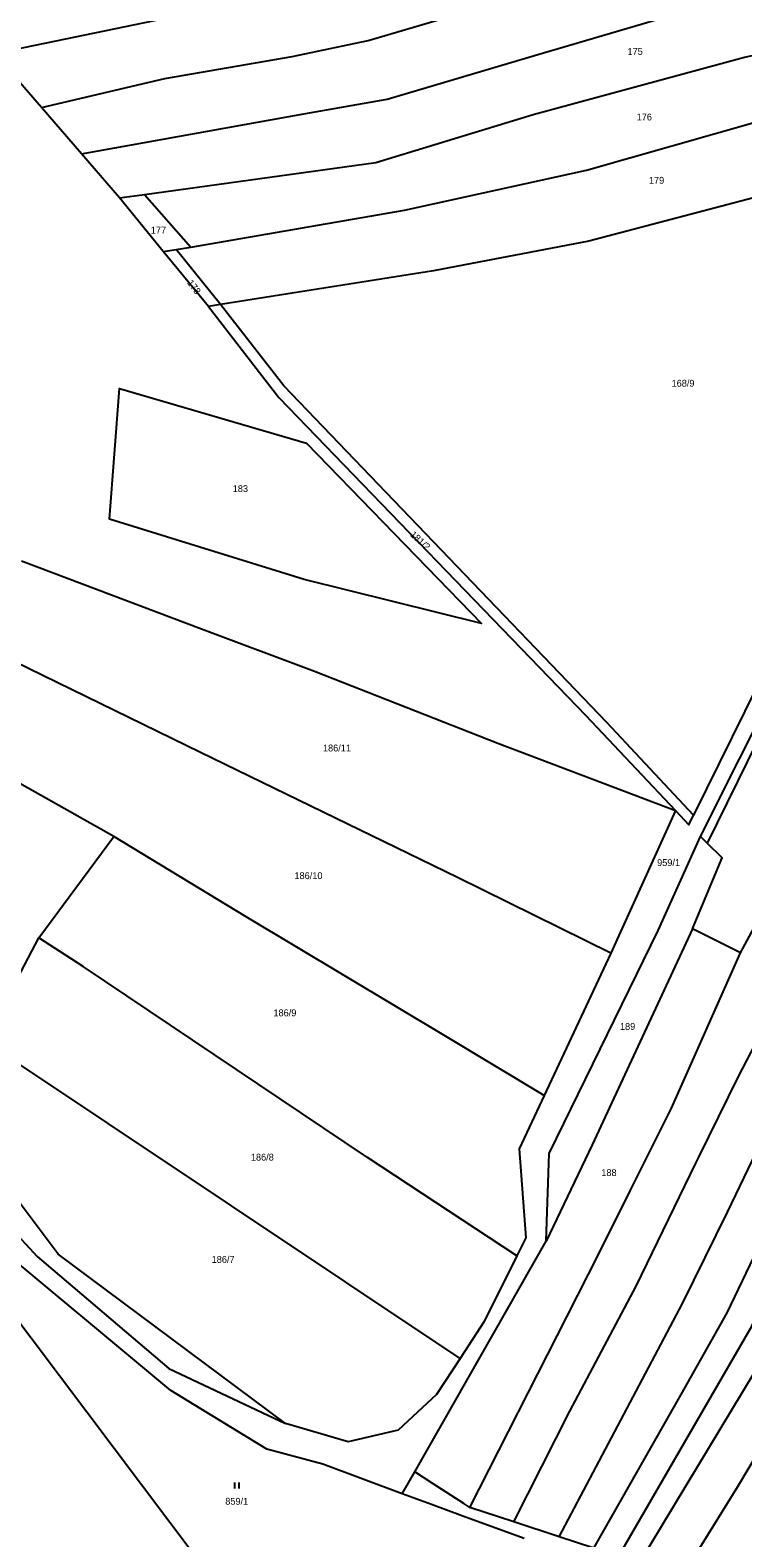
# Model space of a CAD drawing. Extents: x -7483133 to -743907, y -11317770 to -1129777.
# Drawn here: x -747235.8 to -747059, y -1131744.8 to -1131370.7 of the extents above; entities that cross this region are included whole.
import ezdxf

# ---------------------------------------------------------------- set-up
doc = ezdxf.new("R2010")
doc.units = 0
for name, color, linetype in [('Hranice parcel', 7, 'Continuous'), ('Parcelní čísla', 7, 'Continuous'), ('Značky kultur', 7, 'Continuous')]:
    doc.layers.add(name, color=color, linetype=linetype)

msp = doc.modelspace()

# ---------------------------------------------------------------- linework, layer by layer
at = {"layer": 'Hranice parcel'}
for p, q in [((-747233.02, -1131389.89), (-747244.62, -1131376.47)), ((-747223.11, -1131401.35), (-747233.02, -1131389.89)), ((-747213.66, -1131412.29), (-747223.11, -1131401.35)), ((-747213.66, -1131412.29), (-747207.42, -1131411.43)), ((-747202.82, -1131425.56), (-747213.66, -1131412.29)), ((-747207.42, -1131411.43), (-747195.96, -1131424.52)), ((-747202.82, -1131425.56), (-747199.62, -1131425.08)), ((-747191.61, -1131439.28), (-747202.82, -1131425.56)), ((-747199.62, -1131425.08), (-747195.96, -1131424.52)), ((-747188.63, -1131438.71), (-747199.62, -1131425.08)), ((-747188.63, -1131438.71), (-747191.61, -1131439.28)), ((-747215.09, -1131570.74), (-747252.03, -1131549.94)), ((-747075.74, -1131564.33), (-747091.75, -1131599.73)), ((-747233.69, -1131595.9), (-747215.09, -1131570.74)), ((-747067.9, -1131572.38), (-747069.58, -1131570.72)), ((-747059.66, -1131599.64), (-747071.55, -1131593.65)), ((-747247.17, -1131621.56), (-747233.69, -1131595.9)), ((-747091.75, -1131599.73), (-747108.32, -1131634.98)), ((-747140.43, -1131728.4), (-747107.8, -1131671.12)), ((-747143.51, -1131733.86), (-747140.43, -1131728.4)), ((-747115.85, -1131740.82), (-747126.73, -1131737.25)), ((-747104.57, -1131744.53), (-747115.85, -1131740.82)), ((-747095.98, -1131747.35), (-747104.57, -1131744.53))]:
    msp.add_line(p, q, dxfattribs=at)
for points in [[(-747244.62, -1131376.47), (-747194.94, -1131366.2), (-747152.47, -1131357.99), (-747132.71, -1131352.21), (-747080.19, -1131338.5), (-747060.42, -1131333.39), (-747013.88, -1131325.1), (-746957.78, -1131310.91), (-746913.29, -1131301.58)], [(-747233.02, -1131389.89), (-747202.43, -1131382.64), (-747170.79, -1131377.22), (-747151.94, -1131373.28), (-747110.63, -1131361.03), (-747087.92, -1131355.21), (-747059.71, -1131347.57), (-747012.43, -1131339.18), (-746903.68, -1131313.1)], [(-747115.85, -1131740.82), (-747101.98, -1131713.33), (-747085.53, -1131682.34), (-747070.66, -1131651.81), (-747069.92, -1131650.29), (-747060.11, -1131630.3), (-747055.87, -1131622.19), (-747047.5, -1131606.16), (-747025.18, -1131564.19), (-746984.84, -1131493.86), (-746972.78, -1131477.2), (-746949.19, -1131444.14), (-746924.52, -1131406.32), (-746891.3, -1131355.07), (-746872.46, -1131327.44)], [(-747104.57, -1131744.53), (-747074.01, -1131686.66), (-747062.86, -1131663.99), (-747044.55, -1131625.9), (-747038.23, -1131613.87), (-747033.2, -1131604.29), (-747020.87, -1131581.25), (-747014.2, -1131568.8), (-746980.89, -1131511.72), (-746959.19, -1131477.95), (-746938.3, -1131445.7), (-746906.3, -1131397.79), (-746880.95, -1131356.37), (-746864.98, -1131331.78)], [(-747223.11, -1131401.35), (-747167.91, -1131391.45), (-747147.27, -1131387.78), (-747109.9, -1131376.7), (-747058.66, -1131361.56), (-747010.84, -1131353.43), (-746924.29, -1131333.42)], [(-747095.98, -1131747.35), (-747074.34, -1131709.19), (-747062.94, -1131688.91), (-747054.44, -1131671.18), (-747030.22, -1131622.02), (-747003.78, -1131573.59), (-746999.79, -1131566.27), (-746985.12, -1131541.69), (-746979.78, -1131532.75), (-746975.21, -1131525.11), (-746953.97, -1131491.61), (-746897.43, -1131402.02), (-746856.2, -1131336.86)], [(-747089.88, -1131749.36), (-747056.78, -1131692.26), (-747040.44, -1131657.76), (-747010.02, -1131596.06), (-746982.14, -1131547.97), (-746977.6, -1131540.14), (-746952.97, -1131500.95), (-746943.76, -1131486.29), (-746932.5, -1131468.46), (-746900.9, -1131419.92), (-746886.76, -1131396.86), (-746861.19, -1131356.24), (-746848.88, -1131337.27)], [(-747084.67, -1131751), (-747056.2, -1131703.86), (-747037.38, -1131665.4), (-747027.75, -1131645.14), (-747010.19, -1131608.84), (-747001.37, -1131592.36), (-746984.88, -1131564.32), (-746959.67, -1131522.76), (-746955.95, -1131516.9), (-746940.13, -1131491.96), (-746923.29, -1131465.74), (-746918.73, -1131458.64), (-746886.86, -1131408.57), (-746872, -1131384.8), (-746844.5, -1131337.51)], [(-747072.25, -1131751.38), (-747060.28, -1131732), (-747039.59, -1131697.38), (-747028.61, -1131673.06), (-747010.61, -1131638.67), (-746991.07, -1131601.65), (-746978.19, -1131579.68), (-746954.07, -1131538.52), (-746930.93, -1131499.45), (-746914.81, -1131473.69), (-746900.96, -1131451.69), (-746895.63, -1131443.23), (-746877.35, -1131414.14), (-746871.32, -1131404.39), (-746861.32, -1131388.21), (-746832.31, -1131338.23)], [(-747207.42, -1131411.43), (-747150.04, -1131403.52), (-747111.07, -1131391.57), (-747058.64, -1131377.38), (-747030.83, -1131371.56), (-746937.58, -1131351.14)], [(-747195.96, -1131424.52), (-747142.95, -1131415.32), (-747097.83, -1131405.44), (-747055.44, -1131393.32), (-746985.47, -1131378.34), (-746954.94, -1131374.31)], [(-746969.05, -1131394.8), (-747004.04, -1131401.01), (-747031.06, -1131406.95), (-747053.29, -1131411.45), (-747097.28, -1131423.01), (-747135.77, -1131430.42), (-747188.63, -1131438.71)], [(-746969.05, -1131394.8), (-747015.63, -1131457.35), (-747036.2, -1131494.41), (-747071.24, -1131565.46)], [(-747191.61, -1131439.28), (-747174.16, -1131461.83), (-747097.98, -1131540.71), (-747075.74, -1131564.33)], [(-747071.24, -1131565.46), (-747092.75, -1131542.49), (-747172.89, -1131458.94), (-747188.63, -1131438.71)], [(-747167.31, -1131473.14), (-747123.83, -1131517.87), (-747167.85, -1131506.94), (-747216.13, -1131491.98), (-747213.65, -1131459.58), (-747167.31, -1131473.14)], [(-747069.58, -1131570.72), (-747040.61, -1131513.07), (-747029.58, -1131493.39), (-747010.5, -1131461.93)], [(-747007.29, -1131463.85), (-747020.13, -1131484.49), (-747031.12, -1131502.98), (-747041.56, -1131521.76), (-747055.38, -1131546.97), (-747067.9, -1131572.38)], [(-747059.66, -1131599.64), (-747037.75, -1131559.03), (-747027.4, -1131539.4), (-747008.22, -1131508.42), (-746998.71, -1131493.41), (-746987.19, -1131477.53)], [(-747237.94, -1131502.38), (-747193.31, -1131519.22), (-747165.26, -1131529.75), (-747119.85, -1131547.61), (-747075.74, -1131564.33)], [(-747091.75, -1131599.73), (-747129.79, -1131580.96), (-747193.6, -1131549.9), (-747243.39, -1131525.6)], [(-747075.74, -1131564.33), (-747072.41, -1131567.87), (-747071.24, -1131565.46)], [(-747108.32, -1131634.98), (-747132.82, -1131620.3), (-747182.23, -1131590.68), (-747215.09, -1131570.74)], [(-747107.8, -1131671.12), (-747107.08, -1131649.38), (-747080.07, -1131594.06), (-747069.58, -1131570.72)], [(-747071.55, -1131593.65), (-747064.17, -1131576.06), (-747067.9, -1131572.38)], [(-747071.55, -1131593.65), (-747096.39, -1131647.22), (-747107.8, -1131671.12)], [(-747115.08, -1131674.81), (-747152.14, -1131650.37), (-747222.7, -1131603.02), (-747233.69, -1131595.9)], [(-747126.73, -1131737.25), (-747102.71, -1131689.93), (-747094.62, -1131674), (-747086.88, -1131658.52), (-747076.71, -1131638.17), (-747059.66, -1131599.64)], [(-747129.15, -1131700.25), (-747185.86, -1131662.35), (-747247.17, -1131621.56)], [(-747108.32, -1131634.98), (-747114.54, -1131648.21), (-747112.86, -1131670.34), (-747115.08, -1131674.81)], [(-747172.52, -1131716.41), (-747228.87, -1131674.36), (-747245.07, -1131652.89), (-747254.6, -1131636.41)], [(-747259.18, -1131646.33), (-747255.29, -1131651.97), (-747234.06, -1131674.93), (-747201.42, -1131702.74), (-747172.52, -1131716.41)], [(-747194.42, -1131749.94), (-747242.32, -1131686.21), (-747246.06, -1131670.63)], [(-747143.51, -1131733.86), (-747163.2, -1131726.49), (-747177.09, -1131722.8), (-747200.93, -1131708.24), (-747246.06, -1131670.63)], [(-747115.08, -1131674.81), (-747123.18, -1131691.12), (-747129.15, -1131700.25)], [(-747129.15, -1131700.25), (-747135, -1131709.19), (-747144.51, -1131718.02), (-747156.9, -1131720.96), (-747172.52, -1131716.41)], [(-747126.73, -1131737.25), (-747128.24, -1131736.28), (-747135.85, -1131731.36), (-747140.43, -1131728.4)], [(-747113.28, -1131744.96), (-747128.51, -1131739.37), (-747136.3, -1131736.51), (-747143.51, -1131733.86)]]:
    msp.add_lwpolyline(points, dxfattribs=at)
at = {"layer": 'Značky kultur'}
for p, q in [((-747185.01, -1131732.52), (-747185.01, -1131731.02)), ((-747184.01, -1131732.52), (-747184.01, -1131731.02))]:
    msp.add_line(p, q, dxfattribs=at)

# ---------------------------------------------------------------- texts
at = {"layer": 'Parcelní čísla'}
for s, p in [('175', (-747087.65, -1131376.82)), ('176', (-747085.38, -1131393.08)), ('179', (-747082.34, -1131408.78)), ('177', (-747205.9, -1131421.15)), ('168/9', (-747076.72, -1131459.14)), ('183', (-747185.57, -1131485.28)), ('186/11', (-747163.19, -1131549.64)), ('959/1', (-747080.3, -1131578.07)), ('186/10', (-747170.26, -1131581.32)), ('186/9', (-747175.47, -1131615.35)), ('189', (-747089.52, -1131618.73)), ('186/8', (-747181.07, -1131651.16)), ('188', (-747094.15, -1131655)), ('186/7', (-747190.8, -1131676.54)), ('859/1', (-747187.42, -1131736.55))]:
    msp.add_text(s, height=1.7, dxfattribs=at).set_placement(p)
for s, rotation, p in [('178', 307, (-747196.98, -1131433.39)), ('181/2', 318, (-747141.73, -1131496.05))]:
    msp.add_text(s, height=1.7, rotation=rotation, dxfattribs=at).set_placement(p)

doc.saveas('drawing.dxf')
